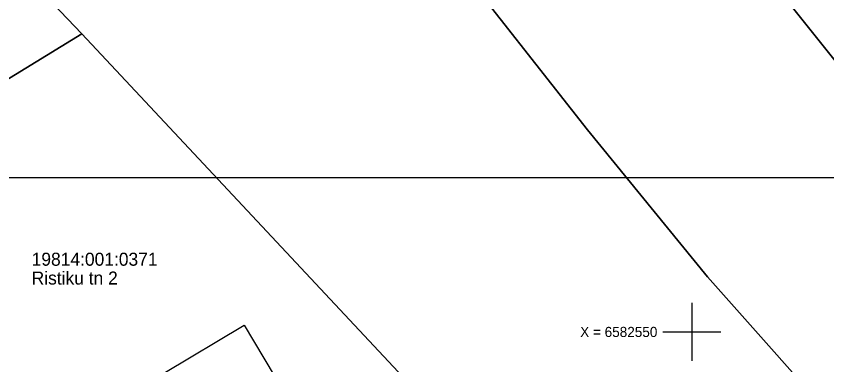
# Model space of a CAD drawing. Extents: x 532028 to 533559, y 6581810 to 6583914.
# Drawn here: x 532753.3 to 532809.3, y 6582547.7 to 6582571.8 of the extents above; entities that cross this region are included whole.
import ezdxf

# ---------------------------------------------------------------- set-up
doc = ezdxf.new("R2010")
doc.units = 0
for name, color, linetype in [('HOONE', 7, 'Continuous'), ('PIIR', 7, 'Continuous'), ('VORK', 7, 'Continuous'), ('VORMISTUS', 7, 'Continuous')]:
    doc.layers.add(name, color=color, linetype=linetype)

msp = doc.modelspace()

# ---------------------------------------------------------------- linework, layer by layer
at = {"layer": 'HOONE'}
msp.add_lwpolyline([(532753.186, 6582526.562), (532746.832, 6582537.22), (532769.064, 6582550.475), (532775.418, 6582539.817)], close=True, dxfattribs=at)
at = {"layer": 'PIIR'}
for points in [[(532635.15, 6582894.41), (532639.27, 6582861.92), (532646.47, 6582832.94), (532647.45, 6582828.97), (532649.41, 6582820.83), (532652.12, 6582809.59), (532660.92, 6582804.97), (532693.74, 6582719.5), (532699.02, 6582698.79), (532701.6, 6582688.67), (532697.83, 6582686.36), (532711.1, 6582647.48), (532724.43, 6582608.83), (532729.58, 6582600.11), (532757.85, 6582570.58), (532785.76, 6582540.79), (532792.72, 6582533.36), (532821.46, 6582504.02), (532847.05, 6582477.1), (532853.96, 6582470.07), (532874.97, 6582448.14)], [(532862.32, 6582489.27), (532845.54, 6582506.36), (532832.27, 6582519.9), (532822.26, 6582530.42), (532811.01, 6582542.65), (532801.09, 6582553.81), (532792.78, 6582563.95), (532783.19, 6582576.17), (532774.18, 6582588.83), (532765.73, 6582601.32), (532758.15, 6582613.69), (532750.94, 6582626.81), (532736.79, 6582656.44)], [(532736.79, 6582656.44), (532750.94, 6582626.81), (532758.15, 6582613.69), (532765.73, 6582601.32), (532774.18, 6582588.83), (532783.19, 6582576.17), (532792.78, 6582563.95), (532801.09, 6582553.81), (532811.01, 6582542.65), (532822.26, 6582530.42), (532832.27, 6582519.9), (532845.54, 6582506.36), (532862.32, 6582489.27)], [(532865.28, 6582509.12), (532839.17, 6582535.53), (532815.63, 6582561.58), (532794.34, 6582588.19), (532774.89, 6582616.84), (532759.17, 6582646.36)]]:
    msp.add_lwpolyline(points, dxfattribs=at)
for points in [[(532815.63, 6582561.58), (532855.15, 6582592.29), (532834.92, 6582617.34), (532794.34, 6582588.19)], [(532757.85, 6582570.58), (532729.58, 6582600.11), (532701.53, 6582582.82), (532722.16, 6582548.98), (532730.01, 6582553.54)], [(532757.85, 6582570.58), (532730.01, 6582553.54), (532750.81, 6582519.46), (532785.76, 6582540.79)]]:
    msp.add_lwpolyline(points, close=True, dxfattribs=at)
at = {"layer": 'VORK'}
for p, q in [((532800, 6582552), (532800, 6582548)), ((532798, 6582550), (532802, 6582550))]:
    msp.add_line(p, q, dxfattribs=at)
at = {"layer": 'VORMISTUS'}
msp.add_lwpolyline([(532624.28, 6582268.666), (532624.28, 6582560.666), (533032.28, 6582560.666), (533032.28, 6582268.666)], close=True, dxfattribs=at)

# ---------------------------------------------------------------- texts
at = {"layer": 'PIIR'}
for s, p in [('19814:001:0371', (532754.371, 6582554.57)), ('Ristiku tn 2', (532754.371, 6582553.27))]:
    msp.add_text(s, height=0.9, dxfattribs=at).set_placement(p)
at = {"layer": 'VORK'}
msp.add_text('X = 6582550', height=0.7, dxfattribs=at).set_placement((532792.282, 6582549.65))

doc.saveas('drawing.dxf')
